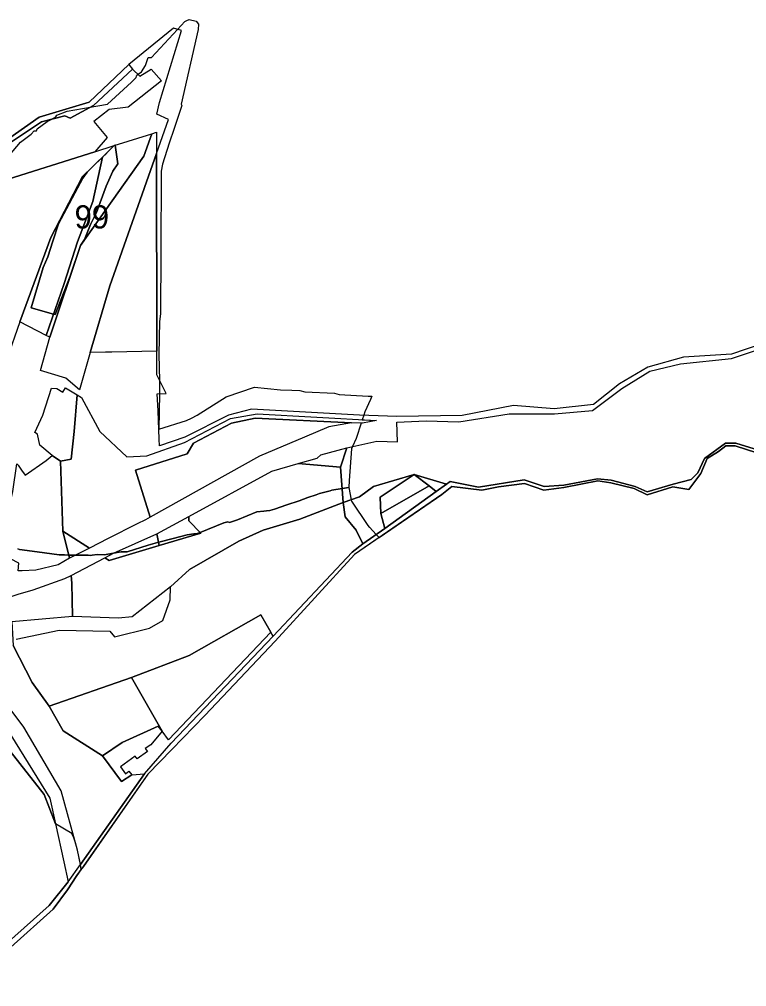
# Model space of a CAD drawing. Extents: x -477304 to -465429, y -1159113 to -1149210.
# Drawn here: x -467350 to -466880, y -1156527 to -1155902 of the extents above; entities that cross this region are included whole.
import ezdxf

# ---------------------------------------------------------------- set-up
doc = ezdxf.new("R2010")
doc.units = 0
for name, color, linetype in [('BPEJ_s', 7, 'Continuous'), ('orna_s', 7, 'Continuous'), ('PUPFL_s', 7, 'Continuous'), ('trav_porost_s', 7, 'Continuous'), ('zahrada_s', 7, 'Continuous')]:
    doc.layers.add(name, color=color, linetype=linetype)

msp = doc.modelspace()

# ---------------------------------------------------------------- linework, layer by layer
at = {"layer": 'BPEJ_s'}
for points in [[(-467356.58, -1155989.62), (-467349.39, -1155981.15), (-467342.4, -1155976.07), (-467340.5, -1155973.96), (-467339.01, -1155973.96), (-467338.67, -1155972.68), (-467332.03, -1155967.82), (-467329.49, -1155966.45), (-467326.52, -1155964.85), (-467325.89, -1155963.79), (-467319.11, -1155961.25), (-467304.3, -1155958.6), (-467299.26, -1155957.7), (-467293.07, -1155956.6), (-467277.62, -1155942.41), (-467274.66, -1155939.45), (-467274.4, -1155938.54), (-467274.23, -1155937.97), (-467273.37, -1155937.32), (-467271.18, -1155935.68), (-467268.59, -1155931.59), (-467266.82, -1155926.53), (-467264.87, -1155926.41), (-467264.71, -1155926.4), (-467247.79, -1155908.26), (-467243.11, -1155903.25), (-467241.87, -1155902.58), (-467240.36, -1155901.76), (-467235.7, -1155903.03), (-467234.22, -1155904.94), (-467234.43, -1155908.33), (-467245.44, -1155956.6), (-467245.02, -1155957.44), (-467250.05, -1155972.28), (-467253.27, -1155981.79), (-467257.51, -1155995.34), (-467258.45, -1156000), (-467258.67, -1156052.53), (-467258.83, -1156092.09), (-467259.07, -1156094.07), (-467259.46, -1156097.22), (-467259.89, -1156118.57), (-467259.53, -1156135.27), (-467259.46, -1156138.21), (-467259.55, -1156143.94), (-467259.91, -1156166.94), (-467241.96, -1156161.27), (-467238.86, -1156159.72), (-467235.12, -1156157.86), (-467216.33, -1156145.9), (-467197.97, -1156139.71), (-467181.32, -1156141.42), (-467174.03, -1156141.66), (-467168.72, -1156141.84), (-467165.52, -1156142.7), (-467146.3, -1156143.55), (-467143.31, -1156144.4), (-467124.52, -1156145.47), (-467122.91, -1156145.56), (-467122.3, -1156145.6), (-467123.03, -1156147.61), (-467126.66, -1156155.72), (-467127.37, -1156157.83), (-467128.38, -1156160.81), (-467119.29, -1156161.34), (-467128.21, -1156163.06), (-467129.12, -1156163.01), (-467132.42, -1156172.8), (-467134.71, -1156178.04), (-467135.41, -1156179.64), (-467136.84, -1156200.12), (-467137.14, -1156204.48)], [(-467356.58, -1155989.62), (-467349.39, -1155981.15), (-467342.4, -1155976.07), (-467340.5, -1155973.96), (-467339.01, -1155973.96), (-467338.67, -1155972.68), (-467332.03, -1155967.82), (-467329.49, -1155966.45), (-467326.52, -1155964.85), (-467325.89, -1155963.79), (-467319.11, -1155961.25), (-467304.3, -1155958.6), (-467299.26, -1155957.7), (-467293.07, -1155956.6), (-467277.62, -1155942.41), (-467274.66, -1155939.45), (-467274.4, -1155938.54), (-467274.23, -1155937.97), (-467273.37, -1155937.32), (-467271.18, -1155935.68), (-467268.59, -1155931.59), (-467266.82, -1155926.53), (-467264.87, -1155926.41), (-467264.71, -1155926.4), (-467247.79, -1155908.26), (-467243.11, -1155903.25), (-467241.87, -1155902.58), (-467240.36, -1155901.76), (-467235.7, -1155903.03)], [(-467235.7, -1155903.03), (-467234.22, -1155904.94), (-467234.43, -1155908.33), (-467245.44, -1155956.6), (-467245.02, -1155957.44), (-467250.05, -1155972.28), (-467253.27, -1155981.79), (-467257.51, -1155995.34), (-467258.45, -1156000), (-467258.67, -1156052.53), (-467258.83, -1156092.09), (-467259.07, -1156094.07), (-467259.46, -1156097.22), (-467259.89, -1156118.57), (-467259.53, -1156135.27), (-467259.46, -1156138.21), (-467259.55, -1156143.94), (-467259.91, -1156166.94), (-467241.96, -1156161.27), (-467238.86, -1156159.72), (-467235.12, -1156157.86), (-467216.33, -1156145.9), (-467197.97, -1156139.71), (-467181.32, -1156141.42), (-467174.03, -1156141.66), (-467168.72, -1156141.84), (-467165.52, -1156142.7), (-467146.3, -1156143.55), (-467143.31, -1156144.4), (-467124.52, -1156145.47), (-467122.91, -1156145.56), (-467122.3, -1156145.6), (-467123.03, -1156147.61), (-467126.66, -1156155.72), (-467127.37, -1156157.83), (-467128.38, -1156160.81), (-467119.29, -1156161.34), (-467128.21, -1156163.06), (-467129.12, -1156163.01), (-467132.42, -1156172.8), (-467134.71, -1156178.04), (-467135.41, -1156179.64), (-467136.84, -1156200.12), (-467137.14, -1156204.48), (-467135.6, -1156212.55), (-467135.42, -1156213.49), (-467124.75, -1156229.08), (-467123.93, -1156230.27), (-467123.78, -1156230.15), (-467119.38, -1156234.97), (-467117.56, -1156236.96), (-467076.96, -1156209.14), (-467070.56, -1156203.93), (-467051.19, -1156206.29), (-467040.4, -1156204.1), (-467023.56, -1156201.88), (-467011.1, -1156206.24), (-466997.99, -1156204.52), (-466976.05, -1156200.33), (-466967.77, -1156201.51), (-466952.54, -1156205.13), (-466944.15, -1156209.24), (-466927.52, -1156204.05), (-466917.2, -1156205.9), (-466909.54, -1156195.54), (-466905.46, -1156185.91), (-466898.18, -1156181.25), (-466893.39, -1156177.55), (-466887.22, -1156177.55), (-466873.32, -1156182.16)], [(-467137.14, -1156204.48), (-467141.36, -1156205.19), (-467148.01, -1156206.32), (-467149.26, -1156206.66), (-467156.11, -1156208.52), (-467158.2, -1156209.25), (-467163.5, -1156211.11), (-467169.23, -1156213.12), (-467177.14, -1156215.89), (-467185.2, -1156218.58), (-467188.19, -1156219.41), (-467190.32, -1156219.68), (-467191.95, -1156219.88), (-467196.48, -1156220.42), (-467209.08, -1156225.54), (-467214.2, -1156227.25), (-467215.27, -1156226.82), (-467217.83, -1156227.46), (-467233.3, -1156233.61), (-467235.11, -1156234.33), (-467236.43, -1156234.5), (-467236.68, -1156234.53), (-467237.25, -1156234.6), (-467241.53, -1156235.15), (-467250.61, -1156237.47), (-467259.89, -1156239.84), (-467260.18, -1156239.93), (-467260.74, -1156240.1), (-467266.86, -1156241.96), (-467280.44, -1156246.09), (-467280.97, -1156246.12), (-467281.69, -1156246.15), (-467282.99, -1156246.2), (-467284.23, -1156246.25), (-467289.28, -1156247.13), (-467295.34, -1156248.18), (-467299.82, -1156247.96), (-467303.05, -1156248.42), (-467303.84, -1156248.53), (-467305.59, -1156248.37), (-467313.64, -1156248.29), (-467318.17, -1156248.24), (-467320.96, -1156248.21), (-467324.37, -1156248.18), (-467338.53, -1156246.29), (-467350, -1156244.76), (-467351.02, -1156244.24)], [(-467351.02, -1156244.24), (-467350, -1156244.76), (-467338.53, -1156246.29), (-467324.37, -1156248.18), (-467320.96, -1156248.21), (-467318.17, -1156248.24), (-467313.64, -1156248.29), (-467305.59, -1156248.37), (-467303.84, -1156248.53), (-467303.05, -1156248.42), (-467299.82, -1156247.96), (-467295.34, -1156248.18), (-467289.28, -1156247.13), (-467284.23, -1156246.25), (-467282.99, -1156246.2), (-467281.69, -1156246.15), (-467280.97, -1156246.12), (-467280.44, -1156246.09), (-467266.86, -1156241.96), (-467260.74, -1156240.1), (-467260.18, -1156239.93), (-467259.89, -1156239.84), (-467250.61, -1156237.47), (-467241.53, -1156235.15), (-467237.25, -1156234.6), (-467236.68, -1156234.53), (-467236.43, -1156234.5), (-467235.11, -1156234.33), (-467233.3, -1156233.61), (-467217.83, -1156227.46), (-467215.27, -1156226.82), (-467214.2, -1156227.25), (-467209.08, -1156225.54), (-467196.48, -1156220.42), (-467191.95, -1156219.88), (-467190.32, -1156219.68), (-467188.19, -1156219.41), (-467185.2, -1156218.58), (-467177.14, -1156215.89), (-467169.23, -1156213.12), (-467163.5, -1156211.11), (-467158.2, -1156209.25), (-467156.11, -1156208.52), (-467149.26, -1156206.66), (-467148.01, -1156206.32), (-467141.36, -1156205.19), (-467137.14, -1156204.48), (-467135.6, -1156212.55), (-467135.42, -1156213.49), (-467124.75, -1156229.08), (-467123.93, -1156230.27), (-467123.78, -1156230.15), (-467119.38, -1156234.97), (-467117.56, -1156236.96)], [(-467117.56, -1156236.96), (-467133.53, -1156247.91), (-467184.78, -1156303.93), (-467230.18, -1156351.99), (-467251.53, -1156374.1), (-467266.96, -1156390.08), (-467308.74, -1156449.76), (-467309.52, -1156450.88), (-467309.69, -1156451.13), (-467310.06, -1156451.66), (-467310.65, -1156448.39), (-467311.31, -1156445.26), (-467312.59, -1156439.21), (-467313.9, -1156434.38), (-467314.98, -1156431.16), (-467316.22, -1156428.28), (-467326.79, -1156422.12), (-467334.01, -1156403.19), (-467365.74, -1156363)], [(-467355.72, -1156502), (-467328.25, -1156477.27), (-467318.93, -1156464.79), (-467312.85, -1156455.64), (-467310.06, -1156451.66), (-467310.65, -1156448.39), (-467311.31, -1156445.26), (-467312.59, -1156439.21), (-467313.9, -1156434.38), (-467314.98, -1156431.16), (-467316.22, -1156428.28), (-467326.79, -1156422.12), (-467334.01, -1156403.19), (-467365.74, -1156363)]]:
    msp.add_lwpolyline(points, dxfattribs=at)
for points in [[(-467317.24, -1156067.94), (-467326.95, -1156092.68), (-467327.99, -1156092.39), (-467342.43, -1156088.41), (-467334.62, -1156062.2), (-467331.64, -1156055.37), (-467328.41, -1156045.29), (-467324.8, -1156034.01), (-467309, -1156004.55), (-467306.37, -1156000.54), (-467299.57, -1155993.94), (-467296.4, -1155990.95), (-467293.87, -1155988.57), (-467293.77, -1155988.31), (-467288.76, -1155983.45), (-467288.14, -1155983.25), (-467286.38, -1155995.3), (-467289.66, -1156000), (-467294.06, -1156009.67), (-467300.25, -1156026.76), (-467304.09, -1156034.44), (-467307.93, -1156044.22), (-467310.56, -1156047.94)], [(-467317.24, -1156067.94), (-467310.56, -1156047.94), (-467307.93, -1156044.22), (-467304.09, -1156034.44), (-467300.25, -1156026.76), (-467294.06, -1156009.67), (-467289.66, -1156000), (-467286.38, -1155995.3), (-467288.14, -1155983.25), (-467288.76, -1155983.45), (-467293.77, -1155988.31), (-467293.87, -1155988.57), (-467296.4, -1155990.95), (-467299.57, -1155993.94), (-467306.37, -1156000.54), (-467309, -1156004.55), (-467324.8, -1156034.01), (-467328.41, -1156045.29), (-467331.64, -1156055.37), (-467334.62, -1156062.2), (-467342.43, -1156088.41), (-467327.99, -1156092.39), (-467326.95, -1156092.68)]]:
    msp.add_lwpolyline(points, close=True, dxfattribs=at)
at = {"layer": 'orna_s'}
msp.add_lwpolyline([(-467240.27, -1156313.23), (-467193.93, -1156286.96), (-467187.61, -1156298.06), (-467253.68, -1156367.71), (-467257.69, -1156362.13), (-467277.61, -1156327.55)], close=True, dxfattribs=at)
at = {"layer": 'PUPFL_s'}
for points in [[(-466860.61, -1156108.37), (-466889.73, -1156118.32), (-466920.71, -1156120.33), (-466943.67, -1156126.82), (-466962.08, -1156137.51), (-466978.84, -1156150.91), (-467004.31, -1156153.78), (-467030.64, -1156151.56), (-467063.83, -1156157.98), (-467106.15, -1156158.57), (-467130.2, -1156157.73), (-467200.09, -1156154.01), (-467214.81, -1156157.79), (-467243.13, -1156171.91), (-467259.5, -1156177.69), (-467259.69, -1156173.22), (-467260.45, -1156154.93), (-467260.91, -1156143.96), (-467255.28, -1156143.88), (-467261.24, -1156131.8), (-467261.26, -1156116.31), (-467261.46, -1155988.58), (-467253.68, -1155966.55), (-467261.18, -1155963.12), (-467259.47, -1155955.57), (-467245.2, -1155909.08), (-467250.36, -1155907.44), (-467279.31, -1155930.97), (-467305.06, -1155955.32), (-467337.35, -1155964.95), (-467375.39, -1155991.8)], [(-466872.28, -1156180.38), (-466886.98, -1156175.81), (-466893.6, -1156175.81), (-466907.15, -1156185.76), (-466911.34, -1156195.01), (-466915.66, -1156199.49), (-466927.49, -1156202.4), (-466944.17, -1156207.34), (-466952.05, -1156203.97), (-466967.46, -1156199.81), (-466976.29, -1156198.95), (-466998.1, -1156203.02), (-467010.8, -1156203.97), (-467023.78, -1156199.69), (-467053.23, -1156204.38), (-467071.51, -1156200.7), (-467073.96, -1156202.43), (-467094.93, -1156196.18), (-467121.14, -1156203.99), (-467130.13, -1156210.6), (-467140.65, -1156214.36), (-467142.42, -1156191.43), (-467138.34, -1156178.83), (-467118.93, -1156174.58), (-467105.52, -1156174.98), (-467106.09, -1156162.39), (-467087.16, -1156161.47), (-467065.89, -1156162), (-467033.39, -1156156.87), (-467004.14, -1156156.91), (-466979.58, -1156154.85), (-466960.68, -1156140.63), (-466942.48, -1156129.37), (-466922.76, -1156124.52), (-466889.75, -1156121.23), (-466860.28, -1156111.53)], [(-467389.65, -1156527.44), (-467330.86, -1156474.95), (-467318.52, -1156459.57), (-467310.65, -1156448.39), (-467269.3, -1156389.71), (-467252.06, -1156369.96), (-467185.92, -1156300.81), (-467134.94, -1156246.36), (-467127.96, -1156240.91), (-467113.74, -1156231.07), (-467080.55, -1156207.11), (-467073.96, -1156202.43), (-467071.51, -1156200.7), (-467053.23, -1156204.38), (-467023.78, -1156199.69), (-467010.8, -1156203.97), (-466998.1, -1156203.02), (-466976.29, -1156198.95), (-466967.46, -1156199.81), (-466952.05, -1156203.97), (-466944.17, -1156207.34), (-466927.49, -1156202.4), (-466915.66, -1156199.49), (-466911.34, -1156195.01), (-466907.15, -1156185.76), (-466893.6, -1156175.81), (-466886.98, -1156175.81), (-466872.28, -1156180.38)], [(-466873.32, -1156182.16), (-466887.22, -1156177.55), (-466893.39, -1156177.55), (-466898.18, -1156181.25), (-466905.46, -1156185.91), (-466909.54, -1156195.54), (-466917.2, -1156205.9), (-466927.52, -1156204.05), (-466944.15, -1156209.24), (-466952.54, -1156205.13), (-466967.77, -1156201.51), (-466976.05, -1156200.33), (-466997.99, -1156204.52), (-467011.1, -1156206.24), (-467023.56, -1156201.88), (-467040.4, -1156204.1), (-467051.19, -1156206.29), (-467070.56, -1156203.93), (-467076.96, -1156209.14), (-467133.53, -1156247.91), (-467184.78, -1156303.93), (-467230.18, -1156351.99), (-467251.53, -1156374.1), (-467266.96, -1156390.08), (-467312.85, -1156455.64), (-467318.93, -1156464.79), (-467328.25, -1156477.27), (-467355.72, -1156502)], [(-467365.74, -1156363), (-467334.01, -1156403.19), (-467326.79, -1156422.12), (-467321.42, -1156446.68), (-467318.52, -1156459.57), (-467330.86, -1156474.95), (-467389.65, -1156527.44)]]:
    msp.add_lwpolyline(points, dxfattribs=at)
for points in [[(-467276.99, -1155933.88), (-467302.25, -1155957.49), (-467317.25, -1155965.65), (-467320.79, -1155964.09), (-467335.75, -1155968.15), (-467370.88, -1155991.31), (-467374.55, -1156005.37), (-467383.57, -1156012.26), (-467375.39, -1155991.8), (-467337.35, -1155964.95), (-467305.06, -1155955.32), (-467279.31, -1155930.97)], [(-467276.99, -1155933.88), (-467272.2, -1155938.43), (-467264.94, -1155933.92), (-467258.29, -1155941.55), (-467279.78, -1155958.48), (-467292.11, -1155960.16), (-467301.97, -1155967.78), (-467293.34, -1155978.24), (-467301.27, -1155987.42), (-467361.4, -1156006.52), (-467372.53, -1156009.94), (-467383.57, -1156012.26), (-467374.55, -1156005.37), (-467370.88, -1155991.31), (-467335.75, -1155968.15), (-467320.79, -1155964.09), (-467317.25, -1155965.65), (-467302.25, -1155957.49)], [(-467296.37, -1155990.83), (-467288.76, -1155983.45), (-467264.35, -1155975.71), (-467269.7, -1155990.18), (-467310.56, -1156047.94), (-467330.41, -1156107.4), (-467332.74, -1156106.19), (-467321.17, -1156072.6), (-467312.49, -1156045.65), (-467302.64, -1156019.64)], [(-467312.49, -1156045.65), (-467321.17, -1156072.6), (-467332.74, -1156106.19), (-467349.83, -1156097.34), (-467329.86, -1156042.77), (-467309.22, -1156003.31), (-467296.37, -1155990.83), (-467302.64, -1156019.64)], [(-467290.25, -1156116.99), (-467294.4, -1156117.09), (-467304.24, -1156117.32), (-467291.63, -1156074.03), (-467261.46, -1155988.58), (-467261.26, -1156116.31)], [(-467140.65, -1156214.36), (-467130.13, -1156210.6), (-467121.14, -1156203.99), (-467094.93, -1156196.18), (-467116.91, -1156210.85), (-467116.29, -1156221.45), (-467113.74, -1156231.07), (-467127.96, -1156240.91), (-467132.31, -1156232.2), (-467139.46, -1156223.49)], [(-467085.19, -1156203.58), (-467116.29, -1156221.45), (-467116.91, -1156210.85), (-467094.93, -1156196.18)], [(-467073.96, -1156202.43), (-467080.55, -1156207.11), (-467085.19, -1156203.58), (-467094.93, -1156196.18)], [(-467113.74, -1156231.07), (-467116.29, -1156221.45), (-467085.19, -1156203.58), (-467080.55, -1156207.11)]]:
    msp.add_lwpolyline(points, close=True, dxfattribs=at)
at = {"layer": 'trav_porost_s'}
for points in [[(-467261.46, -1155988.58), (-467291.63, -1156074.03), (-467304.24, -1156117.32), (-467311.27, -1156141.46), (-467320.13, -1156133.95), (-467336.33, -1156128.84), (-467330.41, -1156107.4), (-467310.56, -1156047.94), (-467269.7, -1155990.18), (-467264.35, -1155975.71), (-467261.48, -1155974.8)], [(-467265.46, -1156223.8), (-467268.63, -1156225.56), (-467273.94, -1156228.13), (-467292.67, -1156237.67), (-467304.8, -1156243.81), (-467322.04, -1156232.85), (-467323.48, -1156187.6), (-467316.64, -1156186.34), (-467314.61, -1156168.26), (-467312.83, -1156144.64), (-467309.91, -1156146.39), (-467298.03, -1156168.42), (-467280.66, -1156184.76), (-467267.62, -1156183.99), (-467243.34, -1156175.4), (-467213.67, -1156160.02), (-467196.33, -1156156.89), (-467119.29, -1156161.34), (-467128.21, -1156163.06), (-467135.28, -1156162.66), (-467197.67, -1156159.83), (-467212.91, -1156163.03), (-467237.44, -1156175.81), (-467241.67, -1156182.72), (-467274.99, -1156193.45)], [(-467265.46, -1156223.8), (-467274.99, -1156193.45), (-467241.67, -1156182.72), (-467237.44, -1156175.81), (-467212.91, -1156163.03), (-467197.67, -1156159.83), (-467135.28, -1156162.66), (-467149.93, -1156165.25), (-467165.78, -1156172.08), (-467194.8, -1156184.4)], [(-467142.42, -1156191.43), (-467169.89, -1156189.08), (-467157.56, -1156185.51), (-467155.1, -1156183.41), (-467138.34, -1156178.83)], [(-467317.65, -1156250.32), (-467325.06, -1156254.58), (-467339.41, -1156258.01), (-467348.19, -1156258.44), (-467350.92, -1156258.43), (-467350.38, -1156253.56), (-467384.8, -1156235.93), (-467395.9, -1156228.17), (-467406.41, -1156233.57), (-467409.17, -1156238.74), (-467414.41, -1156228.61), (-467394.14, -1156221.62), (-467396.95, -1156213.66), (-467379.92, -1156221.55), (-467358.39, -1156225.33), (-467354.37, -1156207.08), (-467351.66, -1156189.35), (-467350.87, -1156190.18), (-467348.76, -1156193.26), (-467346.45, -1156196.64), (-467332.71, -1156187.16), (-467328.87, -1156183.79), (-467323.48, -1156187.6), (-467322.04, -1156232.85)], [(-467316.64, -1156261.42), (-467294.94, -1156250.09), (-467292.11, -1156251.89), (-467259.75, -1156242.17), (-467232.83, -1156234.09), (-467240.6, -1156226.04), (-467240.63, -1156223.38), (-467186.8, -1156194.01), (-467169.89, -1156189.08), (-467142.42, -1156191.43), (-467140.65, -1156214.36), (-467168.87, -1156225.05), (-467192.53, -1156232.08), (-467208.27, -1156239.39), (-467240.06, -1156257.72), (-467252.43, -1156268.82), (-467277.24, -1156288.3), (-467286.03, -1156289.2), (-467315.82, -1156288.05), (-467316.19, -1156266.39)], [(-467240.63, -1156223.38), (-467240.6, -1156226.04), (-467232.83, -1156234.09), (-467259.75, -1156242.17), (-467261.22, -1156234.5)], [(-467322.04, -1156232.85), (-467304.8, -1156243.81), (-467317.65, -1156250.32)], [(-467259.75, -1156242.17), (-467292.11, -1156251.89), (-467294.94, -1156250.09), (-467289.13, -1156247.05), (-467261.22, -1156234.5)], [(-467376.26, -1156273.01), (-467356.71, -1156275.48), (-467350.8, -1156273.67), (-467341.1, -1156270.71), (-467320.67, -1156263.52), (-467316.64, -1156261.42), (-467316.19, -1156266.39), (-467315.82, -1156288.05), (-467355.05, -1156291.38), (-467361.17, -1156283.94), (-467391.22, -1156268.98)], [(-467371.46, -1156328.8), (-467362.93, -1156318.77), (-467400.77, -1156281.48), (-467355.05, -1156291.38), (-467354.06, -1156306.71), (-467341.78, -1156330.61), (-467330.89, -1156346.08), (-467321.73, -1156361.95), (-467296.26, -1156378.06), (-467284.14, -1156394.81), (-467277.43, -1156390.41), (-467269.3, -1156389.71), (-467310.65, -1156448.39), (-467312.59, -1156439.21), (-467322.98, -1156400.87), (-467347.18, -1156359.65), (-467368.65, -1156331.37)], [(-467330.89, -1156346.08), (-467277.61, -1156327.55), (-467257.69, -1156362.13), (-467260.44, -1156358.97), (-467283.53, -1156369.53), (-467296.26, -1156378.06), (-467321.73, -1156361.95)], [(-467356.84, -1156363), (-467355.51, -1156364.72), (-467330.44, -1156405.47), (-467326.79, -1156422.12), (-467334.01, -1156403.19), (-467365.74, -1156363)]]:
    msp.add_lwpolyline(points, close=True, dxfattribs=at)
for points in [[(-467361.4, -1156006.52), (-467301.27, -1155987.42), (-467288.76, -1155983.45), (-467296.37, -1155990.83), (-467309.22, -1156003.31), (-467329.86, -1156042.77), (-467349.83, -1156097.34), (-467358.3, -1156121.47)], [(-467352.09, -1156302.77), (-467324.36, -1156296.85), (-467291.5, -1156297.59), (-467288.66, -1156301.2), (-467265.9, -1156295.62), (-467257.24, -1156290.68), (-467252.51, -1156277.33), (-467252.43, -1156268.82), (-467240.06, -1156257.72), (-467208.27, -1156239.39), (-467192.53, -1156232.08), (-467168.87, -1156225.05), (-467140.65, -1156214.36), (-467139.46, -1156223.49), (-467132.31, -1156232.2), (-467127.96, -1156240.91), (-467134.94, -1156246.36), (-467185.92, -1156300.81), (-467187.61, -1156298.06), (-467193.93, -1156286.96), (-467240.27, -1156313.23), (-467277.61, -1156327.55), (-467330.89, -1156346.08), (-467341.78, -1156330.61), (-467354.06, -1156306.71)]]:
    msp.add_lwpolyline(points, dxfattribs=at)
at = {"layer": 'zahrada_s'}
for points in [[(-467312.83, -1156144.64), (-467314.61, -1156168.26), (-467316.64, -1156186.34), (-467323.48, -1156187.6), (-467328.87, -1156183.79), (-467336.92, -1156177.13), (-467338.32, -1156169.97), (-467340, -1156168.95), (-467334.82, -1156157.76), (-467329.31, -1156140.31), (-467325.84, -1156140.56), (-467321.99, -1156142.96), (-467320.31, -1156140.11)], [(-467260.44, -1156358.97), (-467257.69, -1156362.13), (-467265.17, -1156370.93), (-467268.68, -1156373.42), (-467267.28, -1156375.38), (-467273.87, -1156380.07), (-467275.13, -1156378.29), (-467284.78, -1156385.15), (-467281.54, -1156389.7), (-467279.25, -1156388.07), (-467277.43, -1156390.41), (-467284.14, -1156394.81), (-467296.26, -1156378.06), (-467283.53, -1156369.53)]]:
    msp.add_lwpolyline(points, close=True, dxfattribs=at)

# ---------------------------------------------------------------- texts
at = {"layer": 'BPEJ_s'}
msp.add_text('99', height=15, dxfattribs=at).set_placement((-467314.41, -1156037.04))

doc.saveas('drawing.dxf')
